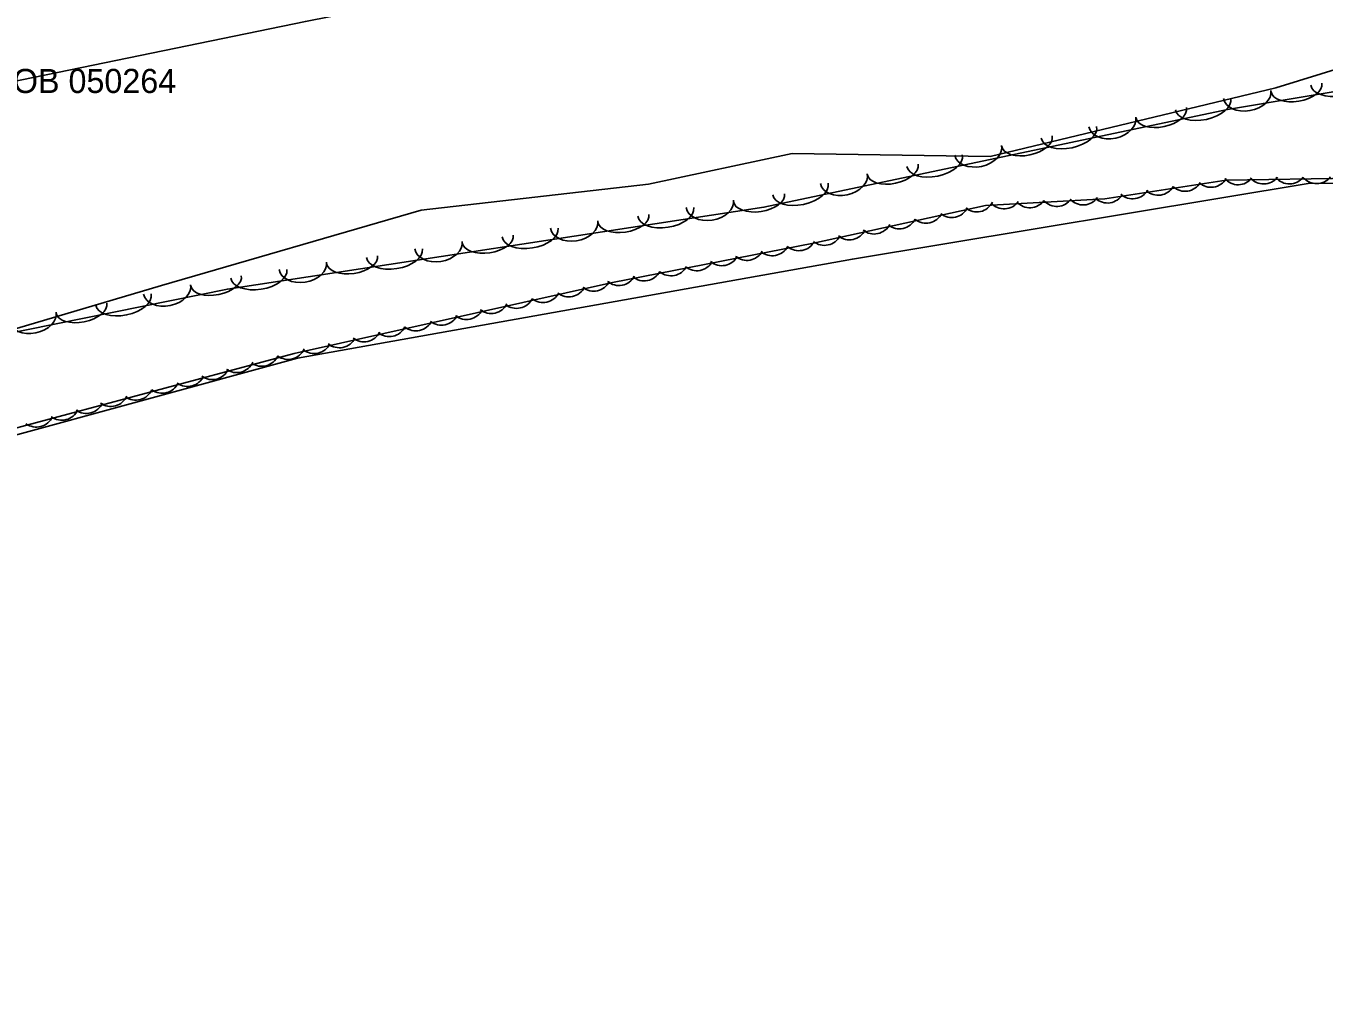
# Model space of a CAD drawing. Extents: x 1441650 to 1491889, y 345904 to 358319.
# Drawn here: x 1486425.9 to 1486694.9, y 346091.4 to 346293.8 of the extents above; entities that cross this region are included whole.
import ezdxf

# ---------------------------------------------------------------- set-up
doc = ezdxf.new("R2010")
doc.units = 0
for name, color, linetype in [('S_MISC_BOUNDARY', 7, 'Continuous'), ('S_PRIMARY_CTL_ANNOT', 7, 'Continuous'), ('S_STREAM', 7, 'Continuous'), ('S_TREE', 7, 'Continuous')]:
    doc.layers.add(name, color=color, linetype=linetype)

msp = doc.modelspace()

# ---------------------------------------------------------------- linework, layer by layer
at = {"layer": 'S_MISC_BOUNDARY'}
msp.add_lwpolyline([(1486810.3, 346274.87), (1486780.72, 346266.41), (1486748.24, 346260.49), (1486692.03, 346261.29), (1486597.17, 346245.54), (1486482.21, 346225), (1486420.36, 346208.12), (1486385.35, 346201.17), (1486301.04, 346188.06), (1486203.71, 346167.58), (1486115.62, 346149.09), (1486084.18, 346146.2), (1486020.24, 346141.93), (1485980.92, 346136.84), (1485942.75, 346126.8), (1485930.87, 346121.9), (1485916.36, 346112.01), (1485901.95, 346091.38)], dxfattribs=at)
at = {"layer": 'S_STREAM'}
for points in [[(1485899.44, 346194.69), (1485980.28, 346206.49), (1486090.84, 346222.92), (1486150.79, 346232.54), (1486238.36, 346244.02), (1486310.64, 346258.6), (1486372.65, 346272.57), (1486417.61, 346281.14), (1486483.85, 346294.78), (1486587.53, 346315.24), (1486664.63, 346330), (1486740.54, 346347.89), (1486770.04, 346354.37), (1486794.82, 346359.5), (1486813.08, 346360.26), (1486833.16, 346359.69), (1486875.14, 346364.78), (1486879.15, 346366.43), (1486881.26, 346367.99)], [(1486422.09, 346230.61), (1486454.03, 346240.08), (1486507.8, 346255.64), (1486554.93, 346261.06), (1486584.71, 346267.44), (1486625.69, 346266.79), (1486684.86, 346281.03), (1486718.64, 346291.42)]]:
    msp.add_lwpolyline(points, dxfattribs=at)
at = {"layer": 'S_TREE'}
for points in [[(1486891.29, 346223.33), (1486875.28, 346263.06), (1486878.3, 346281.69), (1486890.74, 346296.43), (1486889.7, 346318.17), (1486866.84, 346316.12), (1486839.68, 346305.85), (1486747.03, 346288.59), (1486674.9, 346276.55), (1486578.84, 346256.26), (1486467.67, 346239.33), (1486378.55, 346221.27), (1486295.95, 346212.07), (1486266.87, 346200.41), (1486241.79, 346190.02), (1486196.51, 346182.38), (1486150.03, 346171.1), (1486103.13, 346166.4), (1486089.25, 346164.53)], [(1486846.38, 346254.43), (1486827.74, 346268.74), (1486798.69, 346273.53), (1486771.14, 346268.05), (1486727.47, 346262.74), (1486674.58, 346261.87), (1486649.45, 346258.02), (1486624.74, 346256.61), (1486589.07, 346248.82), (1486547.46, 346240.66), (1486481.49, 346226), (1486421.22, 346209.81)]]:
    msp.add_lwpolyline(points, dxfattribs=at)
for centre, major_axis, ratio, start_param, end_param in [((1486697.91, 346282.54), (5.79, 0.97), 0.55008, 3.141593, 6.283185), ((1486689.17, 346281.08), (5.27, 0.88), 0.540699, 3.141593, 6.283185), ((1486669.82, 346277.64), (5.74, 1.21), 0.55008, 3.141593, 6.283185), ((1486678.96, 346279.64), (4.89, 0.82), 0.685311, 3.141593, 6.283185), ((1486661.15, 346275.81), (5.23, 1.1), 0.540699, 3.141593, 6.283185), ((1486642.01, 346271.77), (5.74, 1.21), 0.55008, 3.141593, 6.283185), ((1486651.01, 346273.94), (4.85, 1.02), 0.685311, 3.141593, 6.283185), ((1486633.33, 346269.94), (5.23, 1.1), 0.540699, 3.141593, 6.283185), ((1486623.2, 346268.07), (4.85, 1.02), 0.685311, 3.141593, 6.283185), ((1486605.52, 346264.07), (5.23, 1.1), 0.540699, 3.141593, 6.283185), ((1486614.19, 346265.9), (5.74, 1.21), 0.55008, 3.141593, 6.283185), ((1486595.38, 346262.19), (4.85, 1.02), 0.685311, 3.141593, 6.283185), ((1486671.45, 346264.05), (2.26, -2.86), 0.999783, 4.879519, 6.652719), ((1486677.08, 346264.57), (3.64, 0.06), 0.999953, 3.825789, 5.598989), ((1486682.36, 346264.73), (3.64, 0.06), 0.999953, 3.825789, 5.598989), ((1486687.7, 346264.75), (3.64, 0.06), 0.999953, 3.825789, 5.598989), ((1486693.34, 346264.81), (3.64, 0.06), 0.999953, 3.825789, 5.598989), ((1486586.38, 346260.02), (5.74, 1.21), 0.55008, 3.141593, 6.283185), ((1486655.21, 346261.67), (2.26, -2.86), 0.999783, 4.879519, 6.65272), ((1486660.49, 346262.4), (2.26, -2.86), 0.999783, 4.879519, 6.65272), ((1486666.08, 346263.22), (2.26, -2.86), 0.999783, 4.879519, 6.652719), ((1486567.59, 346256.96), (4.9, 0.75), 0.685311, 3.141593, 6.283185), ((1486577.81, 346258.25), (5.29, 0.81), 0.540699, 3.141593, 6.283185), ((1486622.91, 346258.94), (3.61, -0.49), 0.999937, 4.176947, 5.950147), ((1486628.57, 346259.57), (3.63, -0.25), 0.99995, 3.952335, 5.725535), ((1486633.9, 346259.8), (3.63, -0.25), 0.99995, 3.952335, 5.725535), ((1486639.53, 346260.09), (3.63, -0.25), 0.99995, 3.952335, 5.725535), ((1486644.97, 346260.39), (3.63, -0.25), 0.99995, 3.952335, 5.725535), ((1486650, 346260.79), (2.26, -2.86), 0.999783, 4.879519, 6.65272), ((1486549.71, 346253.97), (5.29, 0.81), 0.540699, 3.141593, 6.283185), ((1486558.48, 346255.31), (5.8, 0.88), 0.55008, 3.141593, 6.283185), ((1486612.42, 346256.61), (3.61, -0.49), 0.999937, 4.176947, 5.950147), ((1486617.73, 346257.77), (3.61, -0.49), 0.999937, 4.176947, 5.950147), ((1486530.37, 346251.03), (5.8, 0.88), 0.55008, 3.141593, 6.283185), ((1486539.49, 346252.68), (4.9, 0.75), 0.685311, 3.141593, 6.283185), ((1486596.52, 346253.17), (3.61, -0.49), 0.999937, 4.176947, 5.950147), ((1486601.66, 346254.37), (3.61, -0.49), 0.999937, 4.176947, 5.950147), ((1486606.89, 346255.44), (3.61, -0.49), 0.999937, 4.176947, 5.950147), ((1486511.38, 346248.4), (4.9, 0.75), 0.685311, 3.141593, 6.283185), ((1486521.61, 346249.69), (5.29, 0.81), 0.540699, 3.141593, 6.283185), ((1486586.07, 346250.91), (3.58, 0.7), 0.999945, 3.825789, 5.598989), ((1486591.35, 346252.01), (3.61, -0.49), 0.999937, 4.176947, 5.950147), ((1486493.5, 346245.41), (5.29, 0.81), 0.540699, 3.141593, 6.283185), ((1486502.27, 346246.75), (5.8, 0.88), 0.55008, 3.141593, 6.283185), ((1486570.11, 346247.81), (3.58, 0.7), 0.999945, 3.825789, 5.598989), ((1486575.28, 346248.9), (3.58, 0.7), 0.999945, 3.825789, 5.598989), ((1486580.53, 346249.86), (3.58, 0.7), 0.999945, 3.825789, 5.598989), ((1486474.17, 346242.47), (5.8, 0.88), 0.55008, 3.141593, 6.283185), ((1486483.28, 346244.12), (4.9, 0.75), 0.685311, 3.141593, 6.283185), ((1486559.57, 346245.71), (3.58, 0.7), 0.999945, 3.825789, 5.598989), ((1486564.91, 346246.76), (3.58, 0.7), 0.999945, 3.825789, 5.598989), ((1486465.31, 346241.02), (5.24, 1.06), 0.540699, 3.141593, 6.283185), ((1486543.56, 346242.52), (3.56, 0.79), 0.999945, 3.825789, 5.598989), ((1486548.77, 346243.7), (3.58, 0.7), 0.999945, 3.825789, 5.598989), ((1486554.02, 346244.66), (3.58, 0.7), 0.999945, 3.825789, 5.598989), ((1486446.14, 346237.13), (5.75, 1.17), 0.55008, 3.141593, 6.283185), ((1486455.17, 346239.23), (4.86, 0.98), 0.685311, 3.141593, 6.283185), ((1486533.07, 346240.16), (3.56, 0.79), 0.999945, 3.825789, 5.598989), ((1486538.39, 346241.33), (3.56, 0.79), 0.999945, 3.825789, 5.598989), ((1486437.45, 346235.37), (5.24, 1.06), 0.540699, 3.141593, 6.283185), ((1486517.19, 346236.66), (3.56, 0.79), 0.999945, 3.825789, 5.598989), ((1486522.33, 346237.88), (3.56, 0.79), 0.999945, 3.825789, 5.598989), ((1486527.56, 346238.96), (3.56, 0.79), 0.999945, 3.825789, 5.598989), ((1486427.3, 346233.58), (4.86, 0.98), 0.685311, 3.141593, 6.283185), ((1486506.71, 346234.3), (3.56, 0.79), 0.999945, 3.825789, 5.598989), ((1486512.02, 346235.48), (3.56, 0.79), 0.999945, 3.825789, 5.598989), ((1486495.97, 346232.02), (3.56, 0.79), 0.999945, 3.825789, 5.598989), ((1486501.19, 346233.11), (3.56, 0.79), 0.999945, 3.825789, 5.598989), ((1486485.66, 346229.62), (3.56, 0.79), 0.999945, 3.825789, 5.598989), ((1486490.83, 346230.8), (3.56, 0.79), 0.999945, 3.825789, 5.598989), ((1486474.78, 346226.95), (3.52, 0.95), 0.999943, 3.825789, 5.598989), ((1486480.24, 346228.39), (3.52, 0.95), 0.999943, 3.825789, 5.598989), ((1486464.52, 346224.2), (3.52, 0.95), 0.999943, 3.825789, 5.598989), ((1486469.6, 346225.64), (3.52, 0.95), 0.999943, 3.825789, 5.598989), ((1486454.15, 346221.38), (3.52, 0.95), 0.999943, 3.825789, 5.598989), ((1486459.41, 346222.79), (3.52, 0.95), 0.999943, 3.825789, 5.598989), ((1486443.52, 346218.63), (3.52, 0.95), 0.999943, 3.825789, 5.598989), ((1486448.69, 346219.95), (3.52, 0.95), 0.999943, 3.825789, 5.598989), ((1486433.33, 346215.78), (3.52, 0.95), 0.999943, 3.825789, 5.598989), ((1486438.44, 346217.19), (3.52, 0.95), 0.999943, 3.825789, 5.598989), ((1486428.07, 346214.37), (3.52, 0.95), 0.999943, 3.825789, 5.598989)]:
    msp.add_ellipse(centre, major_axis=major_axis, ratio=ratio, start_param=start_param, end_param=end_param, dxfattribs=at)

# ---------------------------------------------------------------- texts
at = {"layer": 'S_PRIMARY_CTL_ANNOT'}
msp.add_text('PD:STD AHTD MON.STAMPED PN:35 JOB 050264', height=5, dxfattribs=at).set_placement((1486301.38, 346279.94))

doc.saveas('drawing.dxf')
